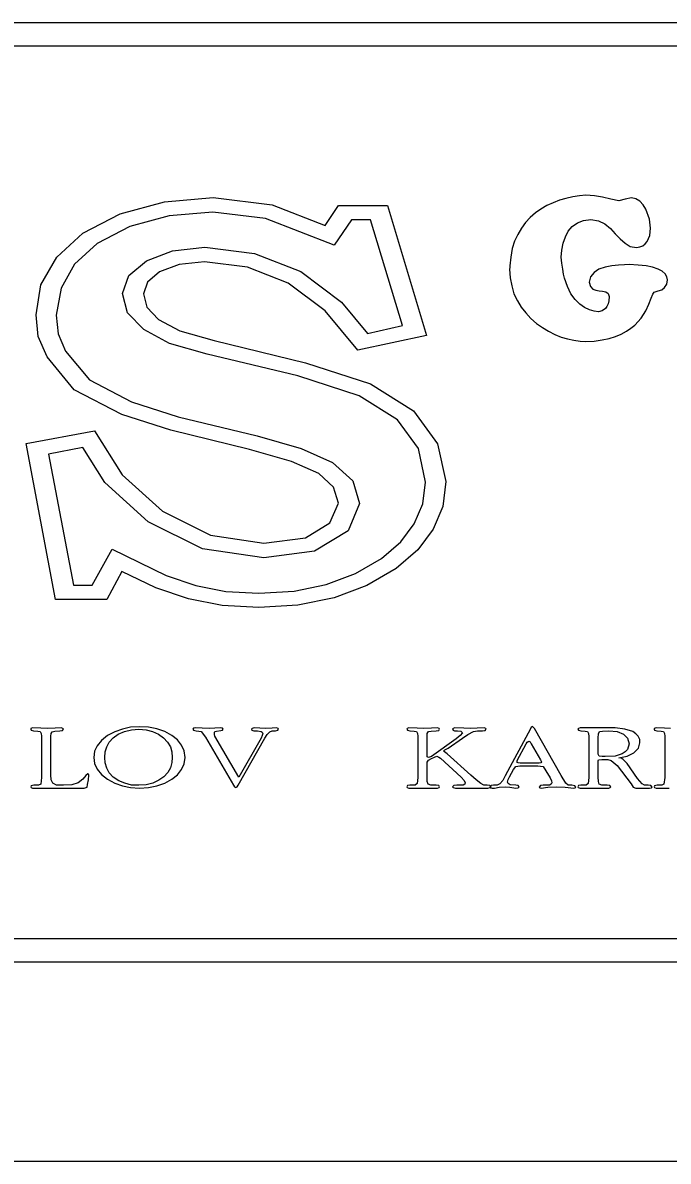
# Model space of a CAD drawing. Extents: x -888468 to -888310, y -1023047 to -1022832.
# Drawn here: x -888375.4 to -888366.12, y -1023014.52 to -1022998.14 of the extents above; entities that cross this region are included whole.
import ezdxf

# ---------------------------------------------------------------- set-up
doc = ezdxf.new("R2010")
doc.units = 0
doc.layers.add('Tabulka', color=7, linetype='Continuous')

msp = doc.modelspace()

# ---------------------------------------------------------------- linework, layer by layer
at = {"layer": 'Tabulka'}
for p, q in [((-888346.368, -1022998.143), (-888383.732, -1022998.143)), ((-888383.732, -1022998.474), (-888346.368, -1022998.474)), ((-888346.368, -1023011.317), (-888383.732, -1023011.317)), ((-888383.732, -1023011.648), (-888346.368, -1023011.648)), ((-888411.117, -1023014.517), (-888318.368, -1023014.517))]:
    msp.add_line(p, q, dxfattribs=at)
for points in [[(-888370.156, -1023000.773), (-888369.595, -1023002.643), (-888370.582, -1023002.854), (-888371.052, -1023002.284), (-888371.585, -1023001.888), (-888372.167, -1023001.66), (-888372.787, -1023001.582), (-888373.154, -1023001.619), (-888373.435, -1023001.727), (-888373.609, -1023001.875), (-888373.667, -1023002.04), (-888373.617, -1023002.235), (-888373.448, -1023002.412), (-888373.142, -1023002.573), (-888372.651, -1023002.714), (-888371.337, -1023003.032), (-888370.4, -1023003.337), (-888369.78, -1023003.725), (-888369.434, -1023004.2), (-888369.314, -1023004.741), (-888369.359, -1023005.1), (-888369.496, -1023005.427), (-888369.719, -1023005.724), (-888370.032, -1023005.992), (-888370.45, -1023006.236), (-888370.924, -1023006.414), (-888371.445, -1023006.521), (-888372.006, -1023006.554), (-888372.535, -1023006.525), (-888373.018, -1023006.43), (-888373.489, -1023006.269), (-888373.976, -1023006.034), (-888374.195, -1023006.438), (-888374.934, -1023006.438), (-888375.356, -1023004.196), (-888374.369, -1023004.01), (-888373.972, -1023004.646), (-888373.394, -1023005.167), (-888372.7, -1023005.513), (-888371.932, -1023005.629), (-888371.337, -1023005.551), (-888370.986, -1023005.336), (-888370.858, -1023005.051), (-888370.933, -1023004.82), (-888371.143, -1023004.626), (-888371.536, -1023004.452), (-888372.139, -1023004.279), (-888373.274, -1023004.002), (-888373.976, -1023003.775), (-888374.662, -1023003.42), (-888375.054, -1023002.949), (-888375.182, -1023002.656), (-888375.211, -1023002.346), (-888375.141, -1023001.912), (-888374.914, -1023001.512), (-888374.538, -1023001.169), (-888374.001, -1023000.892), (-888373.365, -1023000.719), (-888372.663, -1023000.657), (-888371.812, -1023000.76), (-888371.052, -1023001.058), (-888370.858, -1023000.773)], [(-888370.4, -1023000.979), (-888370.673, -1023000.979), (-888370.924, -1023001.343), (-888371.911, -1023000.958), (-888372.667, -1023000.868), (-888373.295, -1023000.921), (-888373.861, -1023001.074), (-888374.331, -1023001.318), (-888374.658, -1023001.615), (-888374.852, -1023001.962), (-888374.922, -1023002.35), (-888374.893, -1023002.619), (-888374.79, -1023002.866), (-888374.443, -1023003.279), (-888373.836, -1023003.597), (-888373.167, -1023003.812), (-888372.031, -1023004.085), (-888371.399, -1023004.266), (-888370.945, -1023004.469), (-888370.656, -1023004.733), (-888370.557, -1023005.059), (-888370.722, -1023005.452), (-888371.205, -1023005.745), (-888371.936, -1023005.84), (-888372.816, -1023005.708), (-888373.6, -1023005.319), (-888374.224, -1023004.754), (-888374.538, -1023004.254), (-888375.033, -1023004.349), (-888374.674, -1023006.232), (-888374.402, -1023006.232), (-888374.117, -1023005.716), (-888373.34, -1023006.092), (-888372.915, -1023006.236), (-888372.481, -1023006.323), (-888372.006, -1023006.348), (-888371.498, -1023006.319), (-888371.036, -1023006.22), (-888370.615, -1023006.063), (-888370.243, -1023005.848), (-888369.962, -1023005.608), (-888369.772, -1023005.348), (-888369.648, -1023005.063), (-888369.607, -1023004.749), (-888369.71, -1023004.266), (-888370.012, -1023003.853), (-888370.561, -1023003.511), (-888371.445, -1023003.221), (-888372.75, -1023002.908), (-888373.291, -1023002.755), (-888373.662, -1023002.557), (-888373.894, -1023002.313), (-888373.968, -1023002.036), (-888373.877, -1023001.78), (-888373.621, -1023001.566), (-888373.249, -1023001.421), (-888372.783, -1023001.371), (-888372.068, -1023001.462), (-888371.403, -1023001.722), (-888370.817, -1023002.16), (-888370.445, -1023002.61), (-888369.937, -1023002.499)], [(-888374.451, -1023008.962), (-888374.455, -1023008.949), (-888374.468, -1023008.945), (-888374.497, -1023008.97), (-888374.538, -1023009.024), (-888374.604, -1023009.073), (-888374.695, -1023009.102), (-888374.819, -1023009.11), (-888374.918, -1023009.106), (-888374.971, -1023009.081), (-888374.992, -1023009.032), (-888375, -1023008.958), (-888375, -1023008.437), (-888375, -1023008.404), (-888374.996, -1023008.367), (-888374.98, -1023008.342), (-888374.943, -1023008.33), (-888374.868, -1023008.326), (-888374.831, -1023008.322), (-888374.819, -1023008.305), (-888374.827, -1023008.293), (-888374.848, -1023008.284), (-888374.938, -1023008.289), (-888375.054, -1023008.293), (-888375.141, -1023008.289), (-888375.261, -1023008.284), (-888375.285, -1023008.293), (-888375.289, -1023008.305), (-888375.281, -1023008.317), (-888375.248, -1023008.326), (-888375.186, -1023008.33), (-888375.153, -1023008.338), (-888375.137, -1023008.363), (-888375.133, -1023008.404), (-888375.133, -1023008.437), (-888375.133, -1023008.999), (-888375.145, -1023009.094), (-888375.178, -1023009.106), (-888375.244, -1023009.11), (-888375.281, -1023009.119), (-888375.289, -1023009.131), (-888375.281, -1023009.143), (-888375.261, -1023009.152), (-888375.166, -1023009.152), (-888375.071, -1023009.152), (-888374.835, -1023009.152), (-888374.521, -1023009.152), (-888374.476, -1023009.139), (-888374.472, -1023009.098), (-888374.459, -1023009.032)], [(-888373.068, -1023008.71), (-888373.08, -1023008.615), (-888373.117, -1023008.532), (-888373.175, -1023008.458), (-888373.258, -1023008.392), (-888373.361, -1023008.338), (-888373.472, -1023008.297), (-888373.592, -1023008.276), (-888373.724, -1023008.268), (-888373.852, -1023008.276), (-888373.968, -1023008.301), (-888374.079, -1023008.342), (-888374.183, -1023008.396), (-888374.269, -1023008.466), (-888374.331, -1023008.54), (-888374.369, -1023008.619), (-888374.381, -1023008.71), (-888374.369, -1023008.797), (-888374.331, -1023008.879), (-888374.269, -1023008.953), (-888374.183, -1023009.02), (-888374.079, -1023009.077), (-888373.968, -1023009.119), (-888373.852, -1023009.143), (-888373.724, -1023009.152), (-888373.592, -1023009.143), (-888373.472, -1023009.119), (-888373.361, -1023009.081), (-888373.258, -1023009.024), (-888373.175, -1023008.958), (-888373.117, -1023008.883), (-888373.08, -1023008.801)], [(-888373.254, -1023008.71), (-888373.258, -1023008.784), (-888373.278, -1023008.858), (-888373.315, -1023008.925), (-888373.373, -1023008.986), (-888373.443, -1023009.036), (-888373.53, -1023009.077), (-888373.629, -1023009.102), (-888373.733, -1023009.11), (-888373.836, -1023009.106), (-888373.935, -1023009.081), (-888374.022, -1023009.044), (-888374.1, -1023008.991), (-888374.158, -1023008.933), (-888374.195, -1023008.863), (-888374.216, -1023008.788), (-888374.224, -1023008.71), (-888374.216, -1023008.631), (-888374.195, -1023008.557), (-888374.158, -1023008.491), (-888374.104, -1023008.429), (-888374.03, -1023008.375), (-888373.939, -1023008.338), (-888373.84, -1023008.313), (-888373.733, -1023008.305), (-888373.629, -1023008.313), (-888373.538, -1023008.338), (-888373.452, -1023008.375), (-888373.377, -1023008.429), (-888373.32, -1023008.491), (-888373.278, -1023008.557), (-888373.258, -1023008.631)], [(-888371.721, -1023008.305), (-888371.73, -1023008.293), (-888371.75, -1023008.284), (-888371.816, -1023008.289), (-888371.907, -1023008.293), (-888371.99, -1023008.289), (-888372.072, -1023008.284), (-888372.101, -1023008.293), (-888372.114, -1023008.305), (-888372.105, -1023008.317), (-888372.077, -1023008.326), (-888372.027, -1023008.326), (-888371.973, -1023008.334), (-888371.957, -1023008.346), (-888371.949, -1023008.363), (-888371.957, -1023008.396), (-888371.973, -1023008.433), (-888372.295, -1023008.991), (-888372.638, -1023008.404), (-888372.642, -1023008.379), (-888372.642, -1023008.346), (-888372.634, -1023008.334), (-888372.613, -1023008.33), (-888372.551, -1023008.322), (-888372.527, -1023008.317), (-888372.518, -1023008.305), (-888372.527, -1023008.289), (-888372.551, -1023008.284), (-888372.638, -1023008.289), (-888372.721, -1023008.293), (-888372.82, -1023008.289), (-888372.919, -1023008.284), (-888372.944, -1023008.289), (-888372.956, -1023008.301), (-888372.944, -1023008.317), (-888372.907, -1023008.326), (-888372.869, -1023008.33), (-888372.836, -1023008.338), (-888372.774, -1023008.417), (-888372.37, -1023009.11), (-888372.357, -1023009.131), (-888372.337, -1023009.143), (-888372.316, -1023009.131), (-888372.304, -1023009.11), (-888371.92, -1023008.433), (-888371.887, -1023008.379), (-888371.849, -1023008.342), (-888371.812, -1023008.326), (-888371.767, -1023008.326), (-888371.734, -1023008.317)], [(-888367.447, -1023009.135), (-888367.46, -1023009.119), (-888367.501, -1023009.11), (-888367.555, -1023009.106), (-888367.588, -1023009.081), (-888367.658, -1023008.97), (-888368.038, -1023008.293), (-888368.067, -1023008.264), (-888368.087, -1023008.276), (-888368.096, -1023008.297), (-888368.463, -1023008.974), (-888368.496, -1023009.04), (-888368.537, -1023009.09), (-888368.575, -1023009.11), (-888368.628, -1023009.11), (-888368.665, -1023009.115), (-888368.682, -1023009.131), (-888368.674, -1023009.148), (-888368.649, -1023009.152), (-888368.616, -1023009.152), (-888368.55, -1023009.139), (-888368.459, -1023009.131), (-888368.393, -1023009.139), (-888368.306, -1023009.152), (-888368.273, -1023009.148), (-888368.261, -1023009.131), (-888368.273, -1023009.115), (-888368.306, -1023009.11), (-888368.389, -1023009.102), (-888368.418, -1023009.086), (-888368.426, -1023009.065), (-888368.418, -1023009.028), (-888368.401, -1023008.986), (-888368.343, -1023008.883), (-888368.31, -1023008.838), (-888368.253, -1023008.83), (-888367.992, -1023008.83), (-888367.914, -1023008.842), (-888367.877, -1023008.9), (-888367.815, -1023009.003), (-888367.794, -1023009.048), (-888367.79, -1023009.073), (-888367.798, -1023009.094), (-888367.823, -1023009.106), (-888367.914, -1023009.11), (-888367.955, -1023009.115), (-888367.972, -1023009.135), (-888367.963, -1023009.148), (-888367.943, -1023009.152), (-888367.848, -1023009.139), (-888367.728, -1023009.131), (-888367.6, -1023009.139), (-888367.476, -1023009.152), (-888367.456, -1023009.148)], [(-888366.349, -1023009.135), (-888366.365, -1023009.115), (-888366.402, -1023009.11), (-888366.456, -1023009.106), (-888366.489, -1023009.09), (-888366.559, -1023009.011), (-888366.708, -1023008.797), (-888366.762, -1023008.739), (-888366.791, -1023008.722), (-888366.824, -1023008.714), (-888366.708, -1023008.689), (-888366.609, -1023008.644), (-888366.543, -1023008.578), (-888366.522, -1023008.499), (-888366.526, -1023008.45), (-888366.547, -1023008.404), (-888366.58, -1023008.371), (-888366.625, -1023008.338), (-888366.741, -1023008.301), (-888366.877, -1023008.284), (-888367.014, -1023008.284), (-888367.199, -1023008.284), (-888367.278, -1023008.284), (-888367.381, -1023008.284), (-888367.406, -1023008.293), (-888367.414, -1023008.305), (-888367.406, -1023008.317), (-888367.373, -1023008.326), (-888367.311, -1023008.33), (-888367.278, -1023008.338), (-888367.261, -1023008.363), (-888367.257, -1023008.408), (-888367.257, -1023008.437), (-888367.257, -1023008.999), (-888367.266, -1023009.086), (-888367.294, -1023009.106), (-888367.373, -1023009.11), (-888367.406, -1023009.115), (-888367.414, -1023009.131), (-888367.41, -1023009.143), (-888367.385, -1023009.152), (-888367.294, -1023009.152), (-888367.179, -1023009.152), (-888367.092, -1023009.152), (-888366.972, -1023009.152), (-888366.952, -1023009.143), (-888366.943, -1023009.131), (-888366.956, -1023009.115), (-888366.993, -1023009.11), (-888367.071, -1023009.106), (-888367.109, -1023009.094), (-888367.121, -1023009.057), (-888367.125, -1023008.995), (-888367.125, -1023008.776), (-888367.125, -1023008.759), (-888367.117, -1023008.743), (-888367.071, -1023008.739), (-888366.985, -1023008.739), (-888366.935, -1023008.751), (-888366.848, -1023008.825), (-888366.65, -1023009.09), (-888366.621, -1023009.139), (-888366.584, -1023009.152), (-888366.386, -1023009.152), (-888366.357, -1023009.148)], [(-888366.679, -1023008.516), (-888366.704, -1023008.594), (-888366.733, -1023008.627), (-888366.778, -1023008.656), (-888366.881, -1023008.693), (-888367.022, -1023008.697), (-888367.067, -1023008.697), (-888367.109, -1023008.689), (-888367.125, -1023008.66), (-888367.125, -1023008.429), (-888367.121, -1023008.371), (-888367.104, -1023008.338), (-888367.059, -1023008.33), (-888366.968, -1023008.326), (-888366.848, -1023008.338), (-888366.758, -1023008.375), (-888366.7, -1023008.433)], [(-888367.939, -1023008.772), (-888367.947, -1023008.788), (-888367.972, -1023008.792), (-888367.996, -1023008.792), (-888368.219, -1023008.792), (-888368.248, -1023008.792), (-888368.277, -1023008.788), (-888368.29, -1023008.78), (-888368.29, -1023008.755), (-888368.158, -1023008.512), (-888368.145, -1023008.491), (-888368.12, -1023008.474), (-888368.104, -1023008.483), (-888368.087, -1023008.512), (-888367.955, -1023008.743)]]:
    msp.add_lwpolyline(points, close=True, dxfattribs=at)
for points in [[(-888366.419, -1023001.289), (-888366.382, -1023001.202), (-888366.369, -1023001.099), (-888366.386, -1023000.967), (-888366.44, -1023000.822), (-888366.477, -1023000.76), (-888366.522, -1023000.711), (-888366.58, -1023000.674), (-888366.642, -1023000.661), (-888366.733, -1023000.682), (-888366.828, -1023000.702), (-888366.943, -1023000.682), (-888367.059, -1023000.653), (-888367.175, -1023000.632), (-888367.299, -1023000.624), (-888367.394, -1023000.632), (-888367.489, -1023000.645), (-888367.588, -1023000.669), (-888367.679, -1023000.694), (-888367.773, -1023000.731), (-888367.86, -1023000.773), (-888367.947, -1023000.822), (-888368.025, -1023000.876), (-888368.1, -1023000.942), (-888368.17, -1023001.016), (-888368.228, -1023001.095), (-888368.281, -1023001.186), (-888368.327, -1023001.285), (-888368.36, -1023001.392), (-888368.381, -1023001.512), (-888368.393, -1023001.64)], [(-888368.393, -1023001.64), (-888368.393, -1023001.665), (-888368.401, -1023001.689), (-888368.389, -1023001.813), (-888368.368, -1023001.929), (-888368.335, -1023002.04), (-888368.286, -1023002.14), (-888368.232, -1023002.235), (-888368.166, -1023002.317), (-888368.091, -1023002.396), (-888368.013, -1023002.466), (-888367.926, -1023002.528), (-888367.84, -1023002.581), (-888367.749, -1023002.627), (-888367.658, -1023002.664), (-888367.563, -1023002.689), (-888367.476, -1023002.709), (-888367.385, -1023002.722), (-888367.303, -1023002.726), (-888367.179, -1023002.722), (-888367.067, -1023002.705), (-888366.964, -1023002.685), (-888366.873, -1023002.656), (-888366.791, -1023002.623), (-888366.716, -1023002.581), (-888366.654, -1023002.536), (-888366.597, -1023002.491), (-888366.506, -1023002.391), (-888366.44, -1023002.288), (-888366.394, -1023002.189), (-888366.361, -1023002.102), (-888366.336, -1023002.045), (-888366.316, -1023002.02), (-888366.287, -1023002.007), (-888366.258, -1023001.999), (-888366.208, -1023001.983), (-888366.167, -1023001.95), (-888366.134, -1023001.904), (-888366.126, -1023001.842), (-888366.134, -1023001.797), (-888366.159, -1023001.755), (-888366.204, -1023001.718), (-888366.262, -1023001.685), (-888366.341, -1023001.66), (-888366.435, -1023001.64), (-888366.547, -1023001.627), (-888366.679, -1023001.619), (-888366.745, -1023001.623), (-888366.832, -1023001.627), (-888366.927, -1023001.64), (-888367.022, -1023001.66), (-888367.113, -1023001.689), (-888367.183, -1023001.735), (-888367.233, -1023001.797), (-888367.253, -1023001.875), (-888367.233, -1023001.937), (-888367.199, -1023001.974), (-888367.158, -1023001.991), (-888367.109, -1023001.999), (-888367.059, -1023002.003), (-888367.014, -1023002.012), (-888366.981, -1023002.036), (-888366.964, -1023002.078), (-888366.968, -1023002.14), (-888366.981, -1023002.185), (-888366.997, -1023002.222), (-888367.018, -1023002.251), (-888367.067, -1023002.288), (-888367.117, -1023002.301), (-888367.179, -1023002.292), (-888367.249, -1023002.272), (-888367.319, -1023002.239), (-888367.389, -1023002.189), (-888367.456, -1023002.123), (-888367.517, -1023002.04), (-888367.567, -1023001.937), (-888367.608, -1023001.817), (-888367.621, -1023001.76), (-888367.633, -1023001.689), (-888367.645, -1023001.603), (-888367.654, -1023001.512), (-888367.645, -1023001.413), (-888367.629, -1023001.314), (-888367.596, -1023001.223), (-888367.555, -1023001.14), (-888367.497, -1023001.074), (-888367.422, -1023001.02), (-888367.336, -1023000.987), (-888367.228, -1023000.975), (-888367.117, -1023000.991), (-888367.026, -1023001.037), (-888366.948, -1023001.103), (-888366.877, -1023001.177), (-888366.807, -1023001.252), (-888366.737, -1023001.314), (-888366.663, -1023001.359), (-888366.572, -1023001.376), (-888366.522, -1023001.367), (-888366.481, -1023001.351), (-888366.448, -1023001.322), (-888366.419, -1023001.289)], [(-888368.665, -1023009.131), (-888368.682, -1023009.115), (-888368.719, -1023009.11), (-888368.769, -1023009.106), (-888368.81, -1023009.086), (-888368.88, -1023009.032), (-888368.955, -1023008.962), (-888369.297, -1023008.656), (-888369.334, -1023008.631), (-888369.351, -1023008.619), (-888369.33, -1023008.598), (-888369.281, -1023008.578), (-888369.078, -1023008.433), (-888369, -1023008.379), (-888368.917, -1023008.338), (-888368.86, -1023008.326), (-888368.789, -1023008.326), (-888368.752, -1023008.322), (-888368.736, -1023008.305), (-888368.74, -1023008.293), (-888368.765, -1023008.284), (-888368.864, -1023008.289), (-888368.963, -1023008.293), (-888369.058, -1023008.289), (-888369.186, -1023008.284), (-888369.211, -1023008.293), (-888369.219, -1023008.305), (-888369.211, -1023008.317), (-888369.19, -1023008.326), (-888369.149, -1023008.326), (-888369.099, -1023008.33), (-888369.074, -1023008.355), (-888369.111, -1023008.396), (-888369.169, -1023008.441), (-888369.524, -1023008.697), (-888369.566, -1023008.71), (-888369.582, -1023008.702), (-888369.586, -1023008.681), (-888369.586, -1023008.433), (-888369.586, -1023008.404), (-888369.582, -1023008.363), (-888369.566, -1023008.338), (-888369.529, -1023008.33), (-888369.454, -1023008.326), (-888369.417, -1023008.322), (-888369.405, -1023008.305), (-888369.413, -1023008.293), (-888369.434, -1023008.284), (-888369.524, -1023008.289), (-888369.64, -1023008.293), (-888369.727, -1023008.289), (-888369.847, -1023008.284), (-888369.871, -1023008.293), (-888369.875, -1023008.305), (-888369.867, -1023008.317), (-888369.834, -1023008.326), (-888369.772, -1023008.33), (-888369.739, -1023008.338), (-888369.723, -1023008.363), (-888369.719, -1023008.404), (-888369.719, -1023008.437), (-888369.719, -1023008.999), (-888369.727, -1023009.086), (-888369.756, -1023009.106), (-888369.834, -1023009.11), (-888369.867, -1023009.115), (-888369.875, -1023009.131), (-888369.871, -1023009.143), (-888369.847, -1023009.152), (-888369.756, -1023009.152), (-888369.64, -1023009.152), (-888369.553, -1023009.152), (-888369.434, -1023009.152), (-888369.413, -1023009.143), (-888369.405, -1023009.131), (-888369.417, -1023009.115), (-888369.454, -1023009.11), (-888369.533, -1023009.106), (-888369.57, -1023009.094), (-888369.582, -1023009.057), (-888369.586, -1023008.995), (-888369.586, -1023008.776), (-888369.566, -1023008.747), (-888369.52, -1023008.726), (-888369.479, -1023008.706), (-888369.446, -1023008.693), (-888369.417, -1023008.706), (-888369.392, -1023008.722), (-888369.095, -1023008.991), (-888369.05, -1023009.04), (-888369.037, -1023009.073), (-888369.041, -1023009.094), (-888369.066, -1023009.106), (-888369.157, -1023009.11), (-888369.202, -1023009.115), (-888369.219, -1023009.131), (-888369.211, -1023009.143), (-888369.178, -1023009.152), (-888369.087, -1023009.152), (-888368.963, -1023009.152), (-888368.855, -1023009.152)], [(-888366.084, -1023008.293), (-888366.171, -1023008.289), (-888366.291, -1023008.284), (-888366.316, -1023008.293), (-888366.32, -1023008.305), (-888366.312, -1023008.317), (-888366.279, -1023008.326), (-888366.217, -1023008.33), (-888366.184, -1023008.338), (-888366.167, -1023008.363), (-888366.163, -1023008.404), (-888366.163, -1023008.437), (-888366.163, -1023008.999), (-888366.179, -1023009.094), (-888366.208, -1023009.106), (-888366.274, -1023009.11), (-888366.312, -1023009.119), (-888366.32, -1023009.131), (-888366.312, -1023009.143), (-888366.291, -1023009.152), (-888366.196, -1023009.152), (-888366.101, -1023009.152)], [(-888368.855, -1023009.152), (-888368.711, -1023009.152), (-888368.678, -1023009.143), (-888368.665, -1023009.131)]]:
    msp.add_lwpolyline(points, dxfattribs=at)

doc.saveas('drawing.dxf')
